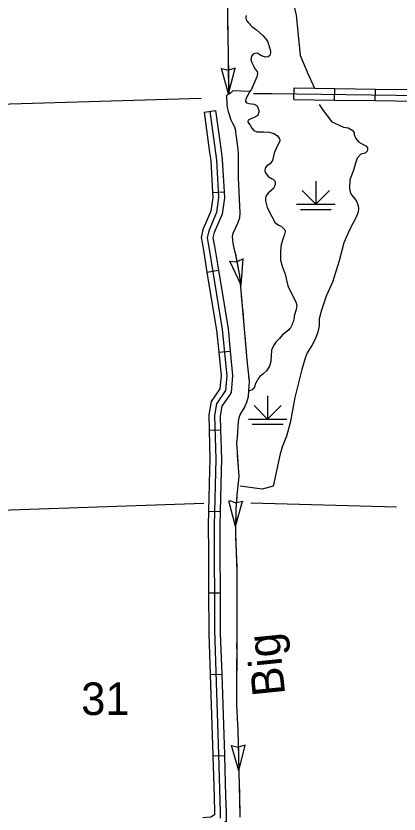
# Model space of a CAD drawing. Extents: x 1084508 to 1142749, y 1057638 to 1093403.
# Drawn here: x 1116143 to 1117705, y 1088404 to 1091653 of the extents above; entities that cross this region are included whole.
import ezdxf

# ---------------------------------------------------------------- set-up
doc = ezdxf.new("R2010")
doc.units = 0
for name, color, linetype in [('Level 32', 7, 'Continuous'), ('Level 35', 7, 'Continuous'), ('Level 43', 7, 'Continuous'), ('Level 44', 7, 'Continuous'), ('Level 45', 7, 'Continuous'), ('Level 47', 7, 'Continuous'), ('Level 5', 7, 'Continuous')]:
    doc.layers.add(name, color=color, linetype=linetype)

msp = doc.modelspace()

# ---------------------------------------------------------------- linework, layer by layer
at = {"layer": 'Level 32'}
for p, q in [((1117276.2, 1091312.6), (1117276.9, 1091359.7)), ((1117441.9, 1091310.3), (1117442.6, 1091357.4)), ((1117607.6, 1091308.1), (1117608.3, 1091355.1))]:
    msp.add_line(p, q, dxfattribs=at)
for points in [[(1117276.9, 1091359.7), (1117442.6, 1091357.4)], [(1117442.6, 1091357.4), (1117608.3, 1091355.1)], [(1117608.3, 1091355.1), (1117774, 1091352.9)], [(1117110.8, 1091336.8), (1117184.7, 1091337.4), (1117794.2, 1091329), (1117920.9, 1091323.7), (1118211.8, 1091316.5), (1118678.4, 1091304.5), (1118708.3, 1091308.1), (1118733.4, 1091309.3), (1119309.3, 1091276.4), (1119970, 1091244.2), (1120352.1, 1091227.1), (1121089.1, 1091202.6), (1121393.6, 1091184.3), (1121729.9, 1091159.5), (1121945.1, 1091154.8), (1122415.1, 1091148.5), (1122944.5, 1091123.2), (1123477.8, 1091102.7), (1123678.1, 1091096.9)], [(1117276.2, 1091312.6), (1117441.9, 1091310.3)], [(1117441.9, 1091310.3), (1117607.6, 1091308.1)], [(1117607.6, 1091308.1), (1117773.3, 1091305.8)]]:
    msp.add_lwpolyline(points, dxfattribs=at)
at = {"layer": 'Level 35'}
for points in [[(1117081.3, 1091655), (1117080.5, 1091648.3), (1117080, 1091643.3), (1117081.7, 1091638.9), (1117084.7, 1091632.7), (1117089.9, 1091626.2), (1117094.4, 1091620.3), (1117099.6, 1091615.4), (1117104.4, 1091610.5), (1117123.9, 1091597), (1117148.6, 1091572.8), (1117158.8, 1091563), (1117167.7, 1091549.7), (1117178.4, 1091520.2), (1117180.4, 1091510.2), (1117180.7, 1091503.3), (1117178.1, 1091491.4), (1117171.4, 1091487.1), (1117160.7, 1091485.4), (1117143.9, 1091491.1), (1117125.9, 1091501.5), (1117115.8, 1091500.5), (1117109.5, 1091497.1), (1117103.1, 1091488.7), (1117100.4, 1091476), (1117103.1, 1091466), (1117112.1, 1091446.5), (1117117.2, 1091437.1), (1117125.9, 1091426.7), (1117127.2, 1091418.6), (1117124.5, 1091405.2), (1117102.4, 1091355.3)], [(1117102.4, 1091355.3), (1117096.7, 1091344.9), (1117087.7, 1091330.7), (1117080.3, 1091315.8), (1117079, 1091305.4), (1117082.7, 1091299), (1117092.4, 1091296), (1117114.5, 1091293.7), (1117121.5, 1091290.3), (1117125.5, 1091287.3), (1117127.8, 1091283.5), (1117133.6, 1091268.5), (1117133.6, 1091260.8), (1117128.5, 1091248.1), (1117116.8, 1091240.7), (1117100.1, 1091234.7), (1117089.7, 1091229.3), (1117088, 1091223), (1117090.7, 1091215.9), (1117097.4, 1091207.9), (1117104.1, 1091195.8), (1117112.1, 1091186.3), (1117124.2, 1091181.3), (1117152, 1091181.6), (1117175.8, 1091179.3), (1117194.5, 1091174.2), (1117208.9, 1091165.2), (1117215.9, 1091154.8), (1117218.1, 1091148.3), (1117217.9, 1091144.2), (1117202.9, 1091110.6), (1117195.9, 1091094.2), (1117188.8, 1091064.7), (1117179.8, 1091050.5), (1117165, 1091042.1), (1117159, 1091033.7), (1117157.3, 1091022.7), (1117160.4, 1091013.6), (1117170.4, 1090999.6), (1117187.8, 1090989.2), (1117192.8, 1090986.5), (1117196.5, 1090982.5), (1117199.9, 1090976.5), (1117199.2, 1090967.1), (1117192.8, 1090950.7), (1117170.7, 1090931.9), (1117162, 1090919.2), (1117160, 1090908.7), (1117160.5, 1090900.3), (1117167.4, 1090873.8), (1117186.1, 1090836.6), (1117199.9, 1090811.2)], [(1117199.9, 1090811.2), (1117213.9, 1090801.4), (1117224.3, 1090797.1), (1117238.4, 1090782.7), (1117240.1, 1090775.6), (1117236.2, 1090758.9), (1117232.4, 1090748.5), (1117223.3, 1090723), (1117221, 1090696.2), (1117221.3, 1090659.3), (1117228, 1090634.6), (1117240.1, 1090601.7), (1117251.4, 1090554.5), (1117269.5, 1090514.3), (1117283.9, 1090488.9), (1117287.3, 1090474.5), (1117284.6, 1090457.4), (1117277.4, 1090432.2), (1117276.3, 1090424.6), (1117272.3, 1090408.4), (1117269.4, 1090399.5), (1117267.9, 1090394.4), (1117262.8, 1090385.8), (1117261.9, 1090383.6), (1117259.8, 1090380.1), (1117253.6, 1090373.6), (1117230, 1090355.2), (1117217, 1090339.3), (1117202, 1090325.4), (1117194.2, 1090313.3), (1117185.1, 1090292.9), (1117182.6, 1090268.3), (1117181.8, 1090246.6), (1117176.4, 1090226.8), (1117163.7, 1090207.7), (1117149, 1090195.3), (1117137.1, 1090185.6), (1117129.2, 1090174.4), (1117124.5, 1090166.4), (1117118.5, 1090153.7), (1117114.8, 1090141.9), (1117109.1, 1090134.2), (1117105.6, 1090131.9), (1117105.9, 1090131.2), (1117091, 1090125.5)]]:
    msp.add_lwpolyline(points, dxfattribs=at)
at = {"layer": 'Level 43'}
for p, q in [((1117009.9, 1091335.7), (1116980.5, 1091439.4)), ((1116980.5, 1091439.4), (1117008.3, 1091432.3)), ((1117036.3, 1091440.2), (1117008.7, 1091432.4)), ((1117009.9, 1091335.7), (1117036.3, 1091440.2)), ((1117060.9, 1090557.2), (1117014.3, 1090654.3)), ((1117014.3, 1090654.3), (1117042.9, 1090652.2)), ((1117069.1, 1090664.7), (1117043.2, 1090652.2)), ((1117060.9, 1090557.2), (1117069.1, 1090664.7)), ((1117037.6, 1089574.3), (1117011.3, 1089678.7)), ((1117013.7, 1089680.6), (1117040.6, 1089670.8)), ((1117037.6, 1089574.3), (1117067, 1089677.9)), ((1117069.2, 1089675.8), (1117041, 1089670.8)), ((1117051.5, 1088580.3), (1117020.9, 1088683.5)), ((1117020.9, 1088683.5), (1117048.7, 1088676.9)), ((1117076.6, 1088685), (1117049.1, 1088676.9)), ((1117051.5, 1088580.3), (1117076.6, 1088685))]:
    msp.add_line(p, q, dxfattribs=at)
for points in [[(1116150.1, 1093403.4), (1116149.6, 1093399.1), (1116149.8, 1093378), (1116167, 1092939.9), (1116193.8, 1092934.4), (1116440.2, 1092932.9), (1116958.3, 1092931.2), (1116982.1, 1092406.3), (1116996.2, 1092176.8), (1117002.9, 1091813.1), (1117010, 1091334)], [(1117005.6, 1091625.7), (1117007.5, 1091501.4)], [(1117008.1, 1091460), (1117009.9, 1091335.7)], [(1117096.7, 1091344.9), (1117026.3, 1091347.4), (1117017.4, 1091338.9), (1117010, 1091334), (1117001, 1091329.5), (1117003, 1091292.3), (1117004, 1091280.4), (1117008.5, 1091263.6), (1117018.4, 1091230.3), (1117024.8, 1091218.9), (1117033.7, 1091201.1), (1117038.2, 1091186.7), (1117038.2, 1091179.3), (1117040.2, 1091161.4), (1117045.6, 1091121.7), (1117049.1, 1091094.9), (1117048.6, 1090993.7), (1117055.5, 1090851.9), (1117054.1, 1090830.4), (1117046.1, 1090808.6), (1117026.8, 1090767), (1117024.8, 1090754.6), (1117025.3, 1090741.2), (1117026.8, 1090727.3), (1117030.8, 1090707), (1117037.2, 1090683.2), (1117053.6, 1090596.4), (1117066.9, 1090456.4), (1117083.8, 1090252.6), (1117088.3, 1090214.9), (1117093.2, 1090165.8), (1117091.2, 1090128.1), (1117089.3, 1090102.3), (1117082.8, 1090079), (1117075.9, 1090063.2), (1117057, 1090032.4), (1117051.1, 1090017), (1117049.1, 1090001.7), (1117047.6, 1089979.8), (1117044.1, 1089937.7), (1117042.2, 1089915.2), (1117042.7, 1089896.8), (1117048.1, 1089815.5), (1117051.6, 1089777.8), (1117043.6, 1089703.9), (1117038.7, 1089646.4), (1117037.2, 1089546.2), (1117043.6, 1089391.5), (1117042.7, 1089125.5), (1117041.7, 1088846.3), (1117047.1, 1088745.7), (1117054.6, 1088462), (1117056, 1088391.6)], [(1117001.1, 1091327.6), (1117003, 1091292.3), (1117004, 1091280.4), (1117008.5, 1091263.6), (1117018.4, 1091230.3), (1117024.8, 1091218.9), (1117030.1, 1091208.3)], [(1117039.4, 1091168.5), (1117040.2, 1091161.4), (1117045.6, 1091121.7), (1117049.1, 1091094.9), (1117048.9, 1091044.8)], [(1117048.7, 1091003.4), (1117048.6, 1090993.7), (1117054.2, 1090879.2)], [(1117054.6, 1090837.9), (1117054.1, 1090830.4), (1117046.1, 1090808.6), (1117026.8, 1090767), (1117024.8, 1090754.6), (1117025.3, 1090741.2), (1117026.8, 1090727.3), (1117028.3, 1090719.7)], [(1117037.9, 1090679.4), (1117053.6, 1090596.4), (1117057.4, 1090556.7)], [(1117061.3, 1090515.5), (1117066.9, 1090456.4), (1117067.2, 1090453.6)], [(1117067.2, 1090453.6), (1117072.3, 1090391.7)], [(1117075.7, 1090350.4), (1117083.8, 1090252.6), (1117086.9, 1090226.6)], [(1117091.2, 1090185.4), (1117093.2, 1090165.8), (1117091.2, 1090128.1), (1117089.3, 1090102.3), (1117082.8, 1090079), (1117076.1, 1090063.6)], [(1117055.3, 1090027.9), (1117051.1, 1090017), (1117049.1, 1090001.7), (1117047.6, 1089979.8), (1117044.1, 1089937.7), (1117042.2, 1089915.2), (1117042.4, 1089904.8)], [(1117044.9, 1089863.4), (1117048.1, 1089815.5), (1117051.6, 1089777.8), (1117047.5, 1089739.6)], [(1117043.2, 1089698.4), (1117038.7, 1089646.4), (1117037.6, 1089574.3)], [(1117037.8, 1089532.9), (1117040.3, 1089470.8)], [(1117040.3, 1089470.8), (1117042.9, 1089408.7)], [(1117043.6, 1089367.3), (1117043.1, 1089243)], [(1117042.9, 1089201.5), (1117042.7, 1089125.5), (1117042.5, 1089077.2)], [(1117042.3, 1089035.8), (1117041.9, 1088911.5)], [(1117041.7, 1088870.1), (1117041.7, 1088846.3), (1117047.1, 1088745.9)], [(1117048.2, 1088704.5), (1117051.5, 1088580.3)], [(1117052.5, 1088538.8), (1117054.2, 1088476.7)], [(1117054.2, 1088476.7), (1117054.6, 1088462), (1117055.6, 1088414.6)]]:
    msp.add_lwpolyline(points, dxfattribs=at)
at = {"layer": 'Level 44'}
for p, q in [((1117365.5, 1090980.4), (1117365.5, 1090886.3)), ((1117365.5, 1090886.3), (1117310, 1090941.7)), ((1117365.5, 1090886.3), (1117421, 1090941.7)), ((1117287, 1090886.3), (1117444, 1090886.3)), ((1117302.7, 1090864.9), (1117428.3, 1090864.9)), ((1117168.8, 1090106.2), (1117168.8, 1090012.1)), ((1117168.8, 1090012.1), (1117113.3, 1090067.6)), ((1117168.8, 1090012.1), (1117224.3, 1090067.6)), ((1117090.3, 1090012.1), (1117247.3, 1090012.1)), ((1117106, 1089990.7), (1117231.6, 1089990.7))]:
    msp.add_line(p, q, dxfattribs=at)
at = {"layer": 'Level 45'}
for p, q in [((1116910.3, 1091261.6), (1116956.9, 1091267.9)), ((1116944.2, 1090934), (1116991.2, 1090936.6)), ((1116921.5, 1090609.9), (1116968, 1090617.6)), ((1116969.5, 1090283.7), (1117016.4, 1090288.3)), ((1116930.3, 1089966.8), (1116977.3, 1089968.1)), ((1116928.3, 1089636.7), (1116975.4, 1089635.5)), ((1116928, 1089304.6), (1116975, 1089304.8)), ((1116934.5, 1088972.5), (1116981.5, 1088974.1)), ((1116945.5, 1088641.4), (1116992.6, 1088642.7))]:
    msp.add_line(p, q, dxfattribs=at)
for points in [[(1116910.3, 1091261.6), (1116932.5, 1091097.4)], [(1116933.6, 1091264.8), (1116960.5, 1091066.4), (1116968.9, 1090913.5), (1116960.5, 1090852.4), (1116928.6, 1090778.5), (1116921.9, 1090749.9), (1116928.6, 1090711.2), (1116984, 1090376.7), (1117002.5, 1090188.5), (1116997.5, 1090127.9), (1116960.5, 1090074.1), (1116952.1, 1090027.1), (1116957.1, 1089848.4), (1116950.4, 1089579.4), (1116952.1, 1089150.8), (1116968.9, 1088646.1), (1116975.6, 1088410.8), (1116975.6, 1088387.3)], [(1116956.9, 1091267.9), (1116979.2, 1091103.7)], [(1116932.5, 1091097.4), (1116937, 1091064.2), (1116944.2, 1090934)], [(1116979.2, 1091103.7), (1116984, 1091068.7), (1116991.2, 1090936.6)], [(1116944.2, 1090934), (1116945.3, 1090914.4), (1116937.6, 1090858.8), (1116906.1, 1090785.9), (1116905.3, 1090782.2)], [(1116991.2, 1090936.6), (1116992.5, 1090912.5), (1116983.4, 1090846.1), (1116951, 1090771.1), (1116951.1, 1090771.5)], [(1116905.3, 1090782.2), (1116897.8, 1090750.6), (1116905.4, 1090707.3), (1116921.5, 1090609.9)], [(1116951.1, 1090771.5), (1116945.9, 1090749.2), (1116951.8, 1090715.2), (1116968, 1090617.6)], [(1116921.5, 1090609.9), (1116948.6, 1090446.4)], [(1116968, 1090617.6), (1116995.1, 1090454.1)], [(1116948.6, 1090446.4), (1116960.7, 1090373.6), (1116969.5, 1090283.7)], [(1116995.1, 1090454.1), (1117007.4, 1090379.8), (1117016.4, 1090288.3)], [(1116969.5, 1090283.7), (1116978.9, 1090188.3), (1116974.5, 1090136.1), (1116974.1, 1090135.5)], [(1117016.4, 1090288.3), (1117026.1, 1090188.6), (1117020.4, 1090119.8), (1117012.9, 1090108.8)], [(1116974.1, 1090135.5), (1116938.2, 1090083.3), (1116928.5, 1090028.8), (1116930.3, 1089966.8)], [(1117012.9, 1090108.8), (1116982.8, 1090065), (1116975.7, 1090025.3), (1116977.3, 1089968.1)], [(1116930.3, 1089966.8), (1116933.6, 1089848.3), (1116932.4, 1089802.4)], [(1116977.3, 1089968.1), (1116980.7, 1089848.4), (1116979.5, 1089801.2)], [(1116932.4, 1089802.4), (1116928.3, 1089636.7)], [(1116979.5, 1089801.2), (1116975.4, 1089635.5)], [(1116928.3, 1089636.7), (1116926.9, 1089579.7), (1116927.3, 1089470.3)], [(1116975.4, 1089635.5), (1116974, 1089579.2), (1116974.4, 1089470.5)], [(1116927.3, 1089470.3), (1116928, 1089304.6)], [(1116974.4, 1089470.5), (1116975, 1089304.8)], [(1116928, 1089304.6), (1116928.6, 1089150.3), (1116929, 1089138.2)], [(1116975, 1089304.8), (1116975.6, 1089151.2), (1116976, 1089139.7)], [(1116929, 1089138.2), (1116934.5, 1088972.5)], [(1116976, 1089139.7), (1116981.5, 1088974.1)], [(1116934.5, 1088972.5), (1116940, 1088806.9)], [(1116981.5, 1088974.1), (1116987.1, 1088808.4)], [(1116940, 1088806.9), (1116945.4, 1088645.4), (1116945.5, 1088641.4)], [(1116987.1, 1088808.4), (1116992.4, 1088646.9), (1116992.6, 1088642.7)], [(1116945.5, 1088641.4), (1116950.2, 1088475.7)], [(1116992.6, 1088642.7), (1116997.3, 1088477)], [(1116950.2, 1088475.7), (1116952.1, 1088410.5), (1116952.1, 1088400.5), (1116937.9, 1088391.8), (1116904.1, 1088389), (1116904.4, 1088389)], [(1116997.3, 1088477), (1116999.2, 1088411.1), (1116999.2, 1088374.1), (1116952.9, 1088345.8), (1116906, 1088341.9), (1116904.4, 1088341.9)]]:
    msp.add_lwpolyline(points, dxfattribs=at)
at = {"layer": 'Level 47'}
for points in [[(1117001.2, 1092268.8), (1117082.4, 1092256.8), (1117134.9, 1092209), (1117168.3, 1092125.4), (1117215.6, 1092036.5), (1117225.6, 1091955.8), (1117254.3, 1091848.3), (1117261.5, 1091748), (1117285.3, 1091657.2), (1117302, 1091491.7), (1117329.3, 1091425.2), (1117329.6, 1091424), (1117359.3, 1091358.6)], [(1117378.5, 1091291.8), (1117395.2, 1091267.9), (1117431, 1091222.5), (1117478, 1091200.6), (1117496.9, 1091197.9), (1117513.5, 1091187.9), (1117521.9, 1091177.8), (1117521.9, 1091170.6), (1117528.4, 1091153.4), (1117539.1, 1091139.8), (1117558, 1091129.1), (1117568.7, 1091124.4), (1117575.8, 1091116), (1117576.4, 1091108.3), (1117575.2, 1091102.4), (1117566.9, 1091094.7), (1117549.1, 1091089.9), (1117533.7, 1091074.5), (1117526.6, 1091053.1), (1117518.3, 1091025.2), (1117503.5, 1090985.5), (1117502.3, 1090949.9), (1117504.7, 1090935), (1117511.8, 1090922.9), (1117523.6, 1090908.1), (1117531.3, 1090899.2), (1117537.3, 1090880.2), (1117539.6, 1090867.1), (1117538.5, 1090855.3), (1117530.7, 1090836.3), (1117504.1, 1090785.2), (1117479.7, 1090728.9), (1117460.8, 1090656.5), (1117432.9, 1090569.7), (1117407.4, 1090512.1), (1117388.4, 1090455.7), (1117379.5, 1090419.5), (1117378.9, 1090391.1), (1117373, 1090365.5), (1117363.5, 1090340), (1117348.6, 1090311.5), (1117330.2, 1090281.3), (1117321.9, 1090259.9), (1117307.7, 1090213.6), (1117279.2, 1090099.7), (1117260.3, 1089997), (1117246, 1089942.4)], [(1117246, 1089942.4), (1117230, 1089901.3), (1117219.9, 1089869.9), (1117205.1, 1089801), (1117191.7, 1089738.5), (1117146.3, 1089726.7), (1117057.5, 1089738.2)]]:
    msp.add_lwpolyline(points, dxfattribs=at)
at = {"layer": 'Level 5'}
for points in [[(1115705.1, 1091283.3), (1116898.4, 1091317.9)], [(1115723.4, 1089628.3), (1116908.6, 1089669.2)], [(1117100.4, 1089670.6), (1117693.6, 1089654.4)]]:
    msp.add_lwpolyline(points, dxfattribs=at)

# ---------------------------------------------------------------- texts
at = {"layer": 'Level 43'}
msp.add_text('Big', height=132.58, rotation=95.809, dxfattribs=at).set_placement((1117240.7, 1088890.9))
at = {"layer": 'Level 5'}
msp.add_text('31', height=132.58, dxfattribs=at).set_placement((1116408.8, 1088807.2))

doc.saveas('drawing.dxf')
